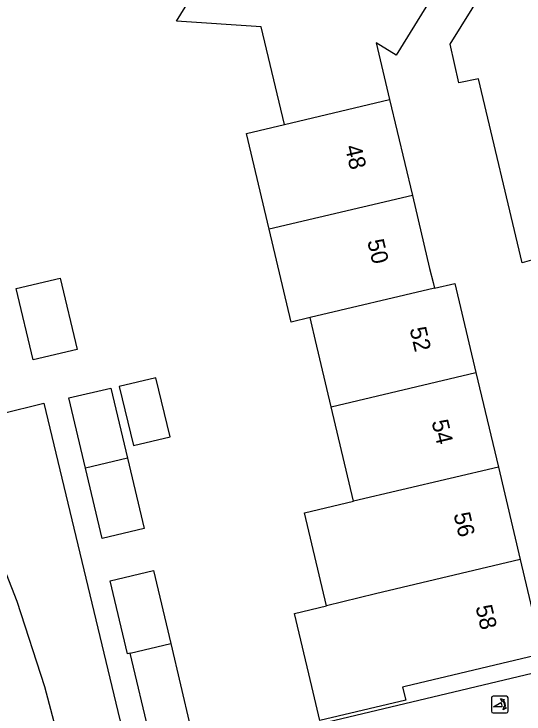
# Model space of a CAD drawing. Extents: x 158038 to 159242, y 380133 to 381214.
# Drawn here: x 158348.29 to 158378.95, y 380998.34 to 381040.46 of the extents above; entities that cross this region are included whole.
import ezdxf

# ---------------------------------------------------------------- set-up
doc = ezdxf.new("R2010")
doc.units = 0
for name, color, linetype in [('IMGEO_Groenvoorziening', 7, 'Continuous'), ('IMGEO_Pand', 7, 'Continuous'), ('IMGEO_Pand_nummerreeks', 7, 'Continuous'), ('IMGEO_Poller', 7, 'Continuous'), ('IMGEO_Voetpad_open', 7, 'Continuous')]:
    doc.layers.add(name, color=color, linetype=linetype)

msp = doc.modelspace()

# ---------------------------------------------------------------- linework, layer by layer
at = {"layer": 'IMGEO_Groenvoorziening'}
msp.add_lwpolyline([(158345.615, 381024.524), (158347.508, 381016.416), (158350.088, 381017.039), (158354.175, 381000), (158355.774, 380993.329)], dxfattribs=at)
at = {"layer": 'IMGEO_Pand'}
for points in [[(158364.544, 381033.813), (158363.15, 381039.7), (158358.067, 381040.027), (158363.715, 381049.17), (158364.447, 381048.718)], [(158374.319, 381042.932), (158371.265, 381037.983), (158370.069, 381038.721), (158370.874, 381035.321)], [(158364.544, 381033.813), (158370.874, 381035.321)], [(158370.874, 381035.321), (158372.242, 381029.545)], [(158363.64, 381027.509), (158362.274, 381033.276), (158364.544, 381033.813)], [(158372.242, 381029.545), (158363.64, 381027.509)], [(158372.242, 381029.545), (158373.28, 381025.16), (158373.484, 381024.3), (158373.564, 381023.963)], [(158366.089, 381022.194), (158364.962, 381021.927), (158363.64, 381027.509)], [(158352.09, 381020.282), (158349.437, 381019.653), (158348.42, 381023.949), (158351.073, 381024.578), (158352.09, 381020.282)], [(158373.564, 381023.963), (158374.791, 381024.254), (158376.063, 381018.885)], [(158373.564, 381023.963), (158366.089, 381022.194)], [(158367.361, 381016.824), (158366.416, 381020.816), (158366.147, 381021.95), (158366.089, 381022.194)], [(158367.361, 381016.824), (158376.063, 381018.885)], [(158376.063, 381018.885), (158377.409, 381013.202)], [(158356.819, 381018.579), (158354.616, 381018.045), (158355.475, 381014.498), (158357.678, 381015.032), (158356.819, 381018.579)], [(158352.592, 381013.135), (158351.59, 381017.364), (158354.107, 381017.96), (158355.108, 381013.732)], [(158368.707, 381011.142), (158367.361, 381016.824)], [(158355.108, 381013.732), (158356.11, 381009.503), (158353.593, 381008.907), (158352.592, 381013.135)], [(158355.108, 381013.732), (158352.592, 381013.135)], [(158377.409, 381013.202), (158368.707, 381011.142)], [(158377.409, 381013.202), (158378.726, 381007.641)], [(158367.083, 381004.855), (158365.759, 381010.444), (158368.707, 381011.142)], [(158378.726, 381007.641), (158380.072, 381001.957), (158371.806, 381000), (158371.655, 380999.964), (158371.841, 380999.176), (158366.684, 380997.955), (158366.2, 381000), (158365.159, 381004.395), (158367.083, 381004.855)], [(158378.726, 381007.641), (158370.024, 381005.581), (158367.083, 381004.855)], [(158355.277, 381002.003), (158355.105, 381001.962), (158354.064, 381006.355), (158356.674, 381006.973), (158357.715, 381002.58)], [(158357.715, 381002.58), (158358.891, 380997.619), (158356.452, 380997.041), (158355.277, 381002.003)], [(158355.277, 381002.003), (158357.715, 381002.58)]]:
    msp.add_lwpolyline(points, dxfattribs=at)
at = {"layer": 'IMGEO_Poller'}
for p, q in [((158376.998, 380999.316), (158376.998, 380998.509)), ((158376.998, 380999.316), (158376.998, 380998.509)), ((158377.9, 380999.411), (158377.092, 380999.411)), ((158377.9, 380999.411), (158377.092, 380999.411)), ((158377.994, 380998.509), (158377.994, 380999.316)), ((158377.994, 380998.509), (158377.994, 380999.316)), ((158377.092, 380998.414), (158377.9, 380998.414)), ((158377.092, 380998.414), (158377.9, 380998.414))]:
    msp.add_line(p, q, dxfattribs=at)
for points in [[(158377.633, 380998.767), (158377.12, 380998.767), (158377.55, 380999.042)], [(158377.677, 380999.14), (158377.665, 380999.067), (158377.54, 380999.272)], [(158377.54, 380999.272), (158377.771, 380999.206), (158377.7, 380999.174)], [(158377.693, 380998.595), (158377.759, 380998.826), (158377.789, 380998.758)], [(158377.825, 380998.731), (158377.897, 380998.72), (158377.693, 380998.595)]]:
    msp.add_lwpolyline(points, dxfattribs=at)
for centre, radius, start, end in [((158377.092, 380999.316), 0.0946, 90, 180), ((158377.092, 380999.316), 0.0946, 90, 180), ((158377.9, 380999.316), 0.0946, 0, 90), ((158377.9, 380999.316), 0.0946, 0, 90), ((158377.305, 380998.817), 0.332, 351.3247, 42.4854), ((158377.319, 380998.827), 0.476, 351.7527, 41.1691), ((158377.319, 380998.827), 0.516, 349.3569, 42.2912), ((158377.092, 380998.509), 0.0946, 180, 270), ((158377.092, 380998.509), 0.0946, 180, 270), ((158377.9, 380998.509), 0.0946, 270, 0), ((158377.9, 380998.509), 0.0946, 270, 0)]:
    msp.add_arc(centre, radius, start, end, dxfattribs=at)
at = {"layer": 'IMGEO_Voetpad_open'}
for points in [[(158384.486, 381002.012), (158381.551, 381013.993), (158382.767, 381014.335), (158381.174, 381020.862), (158380.501, 381023.621), (158379.965, 381025.816), (158378.84, 381025.492), (158376.222, 381036.559), (158375.028, 381036.327), (158374.512, 381038.654), (158383.116, 381052.496), (158387.343, 381053.48)], [(158345.198, 381013.46), (158348.465, 381005.126), (158350.127, 381000), (158352.123, 380992.411)], [(158365.411, 380997.454), (158366.728, 380997.769), (158384.486, 381002.012)]]:
    msp.add_lwpolyline(points, dxfattribs=at)

# ---------------------------------------------------------------- texts
at = {"layer": 'IMGEO_Pand_nummerreeks'}
for s, rotation, p in [('48', 283.3245, (158368.176, 381032.479)), ('50', 283.3211, (158369.521, 381026.8)), ('52', 283.3268, (158372.068, 381021.519)), ('54', 283.3249, (158373.389, 381015.941)), ('56', 283.3249, (158374.71, 381010.367)), ('58', 283.3249, (158376.03, 381004.79))]:
    msp.add_text(s, height=1, rotation=rotation, dxfattribs=at).set_placement(p)

doc.saveas('drawing.dxf')
